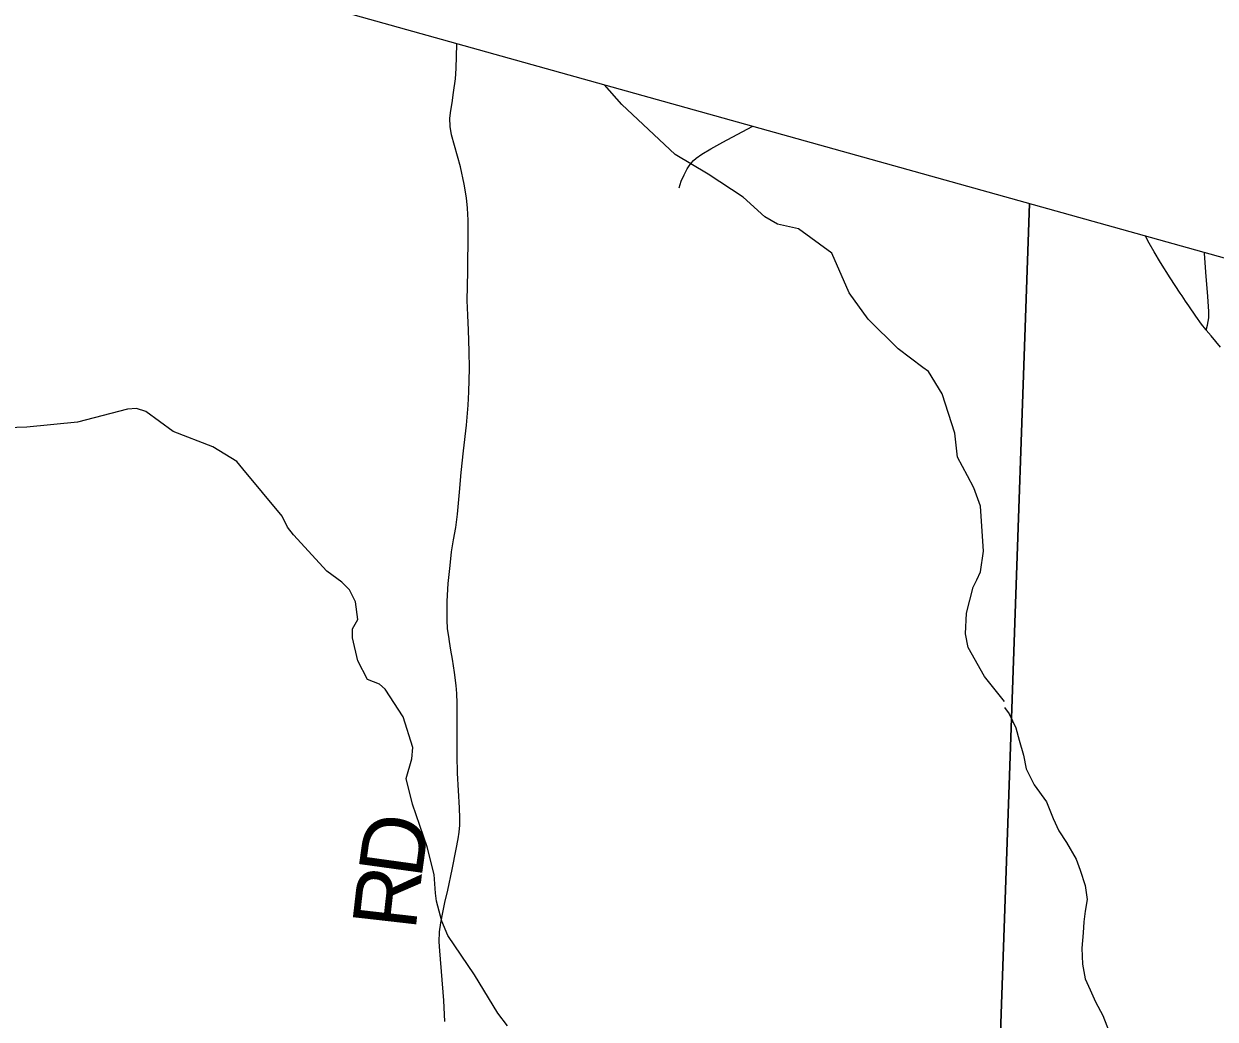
# Model space of a CAD drawing. Extents: x 0 to 34, y 0 to 22.
# Drawn here: x 27.691 to 28.753, y 15.353 to 16.24 of the extents above; entities that cross this region are included whole.
import ezdxf

# ---------------------------------------------------------------- set-up
doc = ezdxf.new("R2010")
doc.units = 0
for name, color, linetype in [('GM_X_Adjacent_County', 7, 'Continuous'), ('GM_X_County', 7, 'Continuous'), ('GM_X_County_Road', 7, 'Continuous'), ('GM_X_County_Road_Text', 7, 'Continuous'), ('GM_X_Minor_River', 7, 'Continuous'), ('GM_X_State_Route', 7, 'Continuous'), ('GM_X_Township', 7, 'Continuous'), ('GM_X_Township_Road', 7, 'Continuous'), ('SH_Text', 7, 'Continuous')]:
    doc.layers.add(name, color=color, linetype=linetype)

msp = doc.modelspace()

# ---------------------------------------------------------------- linework, layer by layer
at = {"layer": 'GM_X_Adjacent_County'}
for points in [[(28.5873, 16.0794), (28.5181, 14.1)], [(28.5181, 14.1), (28.5873, 16.0794)]]:
    msp.add_lwpolyline(points, dxfattribs=at)
at = {"layer": 'GM_X_County'}
for points in [[(28.5181, 14.1), (28.5873, 16.0794)], [(28.5873, 16.0794), (28.5181, 14.1)]]:
    msp.add_lwpolyline(points, dxfattribs=at)
at = {"layer": 'GM_X_County_Road'}
msp.add_lwpolyline([(28.066, 15.3505), (28.0651, 15.3691), (28.0615, 15.4133), (28.0609, 15.4214), (28.0612, 15.4303), (28.0623, 15.4384), (28.0642, 15.4475), (28.0661, 15.4564), (28.0687, 15.4675), (28.0725, 15.4858), (28.0761, 15.5041), (28.0778, 15.5132), (28.0787, 15.5193), (28.0793, 15.5254), (28.0795, 15.5316), (28.0791, 15.5408), (28.0781, 15.5563), (28.0774, 15.5718), (28.0771, 15.5873), (28.0771, 15.6029), (28.0771, 15.6188), (28.0769, 15.6342), (28.0766, 15.6428), (28.076, 15.6498), (28.0747, 15.6614), (28.0728, 15.6735), (28.0712, 15.6814), (28.0702, 15.689), (28.0696, 15.6935), (28.0685, 15.7005), (28.0682, 15.7083), (28.0682, 15.725), (28.069, 15.7407), (28.0707, 15.7569), (28.072, 15.769), (28.0736, 15.7798), (28.0758, 15.7908), (28.0774, 15.8025), (28.079, 15.8221), (28.0806, 15.8397), (28.0825, 15.8591), (28.0852, 15.882), (28.0868, 15.8998), (28.0874, 15.9117), (28.0881, 15.9324), (28.0877, 15.948), (28.0871, 15.9666), (28.0866, 15.9799), (28.086, 15.9931), (28.0866, 16.019), (28.0868, 16.0535), (28.0868, 16.0646), (28.0862, 16.0752), (28.0852, 16.0844), (28.0831, 16.0967), (28.0801, 16.1121), (28.072, 16.1406), (28.0707, 16.1482), (28.0704, 16.1555), (28.0712, 16.1625), (28.0724, 16.1692), (28.0737, 16.1783), (28.0754, 16.1906), (28.0762, 16.1999), (28.0768, 16.2216), (28.0768, 16.222)], dxfattribs=at)
at = {"layer": 'GM_X_Minor_River'}
for points in [[(28.565, 15.6357), (28.547, 15.658), (28.5324, 15.6837), (28.53, 15.6958), (28.531, 15.7144), (28.5369, 15.7376), (28.5403, 15.7441), (28.5436, 15.7513), (28.5461, 15.7696), (28.5435, 15.8098), (28.5377, 15.8261), (28.532, 15.8367), (28.5231, 15.8533), (28.5207, 15.8749), (28.5094, 15.9098), (28.4972, 15.9298), (28.4922, 15.9332), (28.4701, 15.9501), (28.4434, 15.9765), (28.4265, 15.9999), (28.4111, 16.0351), (28.3814, 16.0569), (28.3624, 16.061), (28.3514, 16.0677), (28.3319, 16.085), (28.3007, 16.1057), (28.2714, 16.1233), (28.2237, 16.1678), (28.2084, 16.1852)], [(28.1219, 15.3467), (28.1131, 15.358), (28.0924, 15.392), (28.0686, 15.4272), (28.0632, 15.44), (28.0586, 15.4578), (28.0577, 15.4647), (28.0565, 15.4814), (28.0502, 15.506), (28.0371, 15.5442), (28.0316, 15.567), (28.0367, 15.5845), (28.0374, 15.5947), (28.0289, 15.622), (28.0128, 15.6466), (28.0078, 15.6511), (27.9972, 15.6552), (27.9883, 15.6718), (27.9836, 15.6923), (27.9836, 15.7003), (27.9884, 15.7087), (27.9864, 15.7246), (27.981, 15.7352), (27.9742, 15.742), (27.9608, 15.7517), (27.931, 15.7842), (27.9257, 15.791), (27.921, 15.8008), (27.8859, 15.8431), (27.8805, 15.8495), (27.8592, 15.8626), (27.8238, 15.8764), (27.7994, 15.8941), (27.7911, 15.8967), (27.7831, 15.8962), (27.7385, 15.8845), (27.6935, 15.88), (27.6578, 15.879)], [(28.5648, 15.6303), (28.5691, 15.6246), (28.5749, 15.6121), (28.578, 15.6011), (28.5819, 15.5879), (28.5842, 15.5757), (28.5912, 15.5614), (28.6023, 15.5463), (28.6084, 15.5315), (28.6134, 15.5205), (28.6203, 15.5099), (28.6288, 15.4952), (28.6323, 15.4854), (28.6369, 15.4717), (28.6385, 15.4592), (28.6367, 15.4489), (28.6356, 15.4394), (28.6349, 15.4296), (28.6339, 15.4159), (28.6343, 15.4015), (28.6367, 15.3886), (28.6413, 15.3787), (28.6459, 15.3681), (28.6525, 15.3557), (28.6583, 15.3413)]]:
    msp.add_lwpolyline(points, dxfattribs=at)
at = {"layer": 'GM_X_State_Route'}
msp.add_lwpolyline([(28.7575, 15.9514), (28.7491, 15.9614), (28.7447, 15.9667), (28.7443, 15.9671), (28.7405, 15.972), (28.7354, 15.9791), (28.7291, 15.9883), (28.7263, 15.9924), (28.7232, 15.9971), (28.7215, 15.9997), (28.7126, 16.0132), (28.7039, 16.0268), (28.6982, 16.0364), (28.694, 16.0441), (28.6906, 16.0505)], dxfattribs=at)
at = {"layer": 'GM_X_Township'}
for points in [[(28.5181, 14.1), (28.5873, 16.0794)], [(28.5873, 16.0794), (28.5181, 14.1)]]:
    msp.add_lwpolyline(points, dxfattribs=at)
at = {"layer": 'GM_X_Township_Road'}
for points in [[(28.2749, 16.0935), (28.2758, 16.0964), (28.2768, 16.0993), (28.2792, 16.1049), (28.2821, 16.1104), (28.2838, 16.113), (28.2857, 16.1154), (28.2878, 16.1177), (28.2901, 16.1198), (28.2951, 16.1234), (28.303, 16.1283), (28.3138, 16.1342), (28.3356, 16.1456), (28.3406, 16.1483)], [(28.7447, 15.9667), (28.746, 15.9711), (28.7466, 15.9743), (28.7471, 15.9775), (28.7471, 15.9831), (28.7463, 15.9967), (28.7445, 16.0184), (28.7432, 16.0351), (28.7431, 16.0359)]]:
    msp.add_lwpolyline(points, dxfattribs=at)
at = {"layer": 'SH_Text'}
msp.add_lwpolyline([(27.359, 16.4225), (29.1566, 15.9204), (29.1566, 16.4104)], close=True, dxfattribs=at)

# ---------------------------------------------------------------- texts
at = {"layer": 'GM_X_County_Road_Text'}
for s, rotation, p in [('D', 82.1069, (28.045, 15.4768)), ('R', 83.4995, (28.0398, 15.4308))]:
    msp.add_text(s, height=0.0568, rotation=rotation, dxfattribs=at).set_placement(p)

doc.saveas('drawing.dxf')
